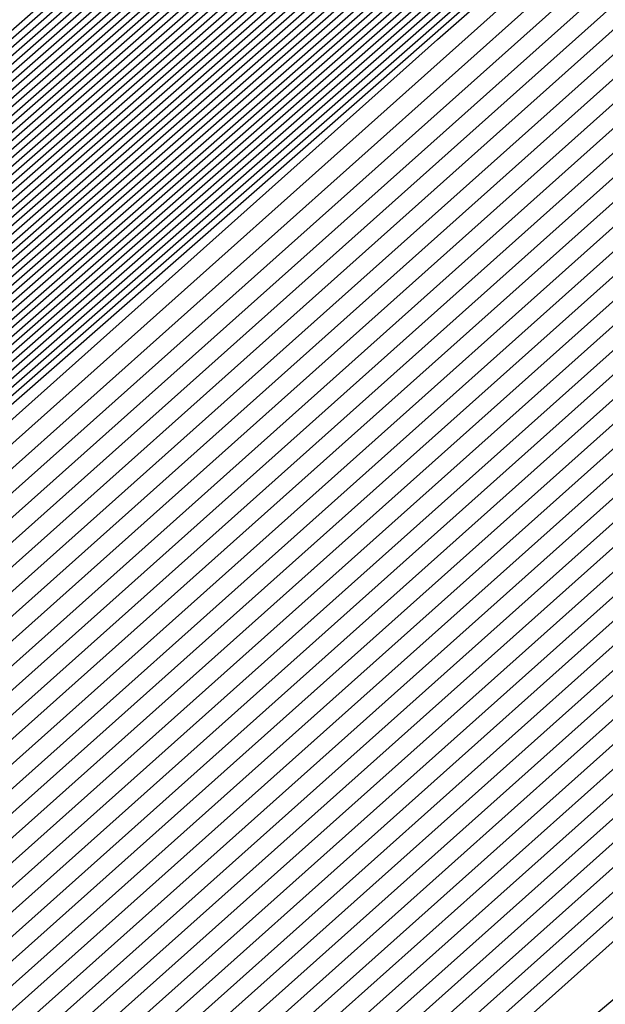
# Model space of a CAD drawing. Extents: x 3249832 to 3255657, y 13789405 to 13793316.
# Tile 852 of 1056: x 3253209.9869 to 3253210.0546, y 13791258.7826 to 13791258.8965. Entities that reach past the tile are written whole.
import ezdxf

# ---------------------------------------------------------------- set-up
doc = ezdxf.new("R2010")
doc.units = 0
doc.header["$LTSCALE"] = 100
doc.header["$MEASUREMENT"] = 0
for name, color, linetype in [('GRATIO_03231_CON', 1, 'CONTINUOUS'), ('GRATIO_0323_ICON', 1, 'CONTINUOUS'), ('TARGETS_EAST', 7, 'CONTINUOUS')]:
    doc.layers.add(name, color=color, linetype=linetype)

# ---------------------------------------------------------------- blocks, each defined once
blk = doc.blocks.new('Gratio_032316_contours')
at = {"layer": 'GRATIO_03231_CON', "color": 5, "linetype": 'Continuous', "flags": 128}
for points in [[(3253198.17916, 13791248.43291), (3253204.85297, 13791254.3939), (3253219.65319, 13791267.37312), (3253234.47453, 13791280.32849), (3253243.01122, 13791287.78471), (3253246.15544, 13791290.53362), (3253246.59887, 13791290.93382), (3253246.90036, 13791291.22806), (3253249.08743, 13791293.19549), (3253255.05473, 13791298.49937), (3253265.7533, 13791307.96577), (3253278.3596, 13791319.07197), (3253289.10643, 13791328.45804), (3253295.27885, 13791333.70905)], [(3253198.44617, 13791248.6657), (3253205.08329, 13791254.59392), (3253219.80214, 13791267.50177), (3253234.542, 13791280.38589), (3253243.0318, 13791287.80106), (3253246.15891, 13791290.53467), (3253246.6003, 13791290.93223), (3253246.88695, 13791291.21186), (3253248.96583, 13791293.08191), (3253254.63787, 13791298.12335), (3253264.80707, 13791307.12135), (3253276.7896, 13791317.678), (3253287.00468, 13791326.59965), (3253292.88927, 13791331.60608), (3253295.95133, 13791334.07094)], [(3253198.57968, 13791248.7821), (3253205.19845, 13791254.69392), (3253219.87661, 13791267.56609), (3253234.57574, 13791280.41459), (3253243.04209, 13791287.80924), (3253246.16064, 13791290.53519), (3253246.60101, 13791290.93144), (3253246.88025, 13791291.20375), (3253248.90503, 13791293.02512), (3253254.42944, 13791297.93534), (3253264.33396, 13791306.69914), (3253276.00461, 13791316.98102), (3253285.9538, 13791325.67045), (3253291.69448, 13791330.55459), (3253294.7416, 13791333.01142)], [(3253198.71319, 13791248.8985), (3253205.31361, 13791254.79393), (3253219.95108, 13791267.63041), (3253234.60947, 13791280.44328), (3253243.05239, 13791287.81741), (3253246.16237, 13791290.53572), (3253246.60172, 13791290.93064), (3253246.87354, 13791291.19565), (3253248.84423, 13791292.96834), (3253254.22101, 13791297.74733), (3253263.86084, 13791306.27693), (3253275.21961, 13791316.28404), (3253284.90293, 13791324.74126), (3253290.49969, 13791329.50311), (3253293.53187, 13791331.9519)], [(3253198.8467, 13791249.0149), (3253205.42877, 13791254.89394), (3253220.02556, 13791267.69473), (3253234.64321, 13791280.47198), (3253243.06268, 13791287.82558), (3253246.16411, 13791290.53624), (3253246.60244, 13791290.92984), (3253246.86684, 13791291.18754), (3253248.78343, 13791292.91155), (3253254.01258, 13791297.55932), (3253263.38773, 13791305.85472), (3253274.43461, 13791315.58706), (3253283.85205, 13791323.81207), (3253289.3049, 13791328.45162), (3253292.32214, 13791330.89237), (3253295.39879, 13791333.38715)], [(3253199.11371, 13791249.24769), (3253205.65909, 13791255.09396), (3253220.17451, 13791267.82338), (3253234.71068, 13791280.52937), (3253243.08326, 13791287.84193), (3253246.16758, 13791290.53729), (3253246.60386, 13791290.92825), (3253246.85342, 13791291.17133), (3253248.66183, 13791292.79797), (3253253.59572, 13791297.1833), (3253262.4415, 13791305.01029), (3253272.86462, 13791314.1931), (3253281.7503, 13791321.95368), (3253286.91532, 13791326.34865), (3253289.90268, 13791328.77333), (3253293.18693, 13791331.45768)], [(3253199.24722, 13791249.36409), (3253205.77425, 13791255.19397), (3253220.24898, 13791267.8877), (3253234.74441, 13791280.55807), (3253243.09355, 13791287.85011), (3253246.16931, 13791290.53782), (3253246.60458, 13791290.92746), (3253246.84672, 13791291.16323), (3253248.60103, 13791292.74118), (3253253.38729, 13791296.99529), (3253261.96839, 13791304.58808), (3253272.07962, 13791313.49612), (3253280.69942, 13791321.02448), (3253285.72053, 13791325.29717), (3253288.69295, 13791327.71381), (3253292.081, 13791330.49295), (3253297.61917, 13791335.1971)], [(3253199.38073, 13791249.48048), (3253205.88941, 13791255.29397), (3253220.32345, 13791267.95202), (3253234.77815, 13791280.58677), (3253243.10385, 13791287.85828), (3253246.17105, 13791290.53834), (3253246.60529, 13791290.92666), (3253246.84001, 13791291.15513), (3253248.54023, 13791292.68439), (3253253.17886, 13791296.80728), (3253261.49527, 13791304.16587), (3253271.29462, 13791312.79914), (3253279.64854, 13791320.09529), (3253284.52574, 13791324.24568), (3253287.48322, 13791326.65429), (3253290.97507, 13791329.52822), (3253296.71525, 13791334.41022)], [(3253199.51424, 13791249.59688), (3253206.00457, 13791255.39398), (3253220.39793, 13791268.01634), (3253234.81188, 13791280.61546), (3253243.11414, 13791287.86646), (3253246.17278, 13791290.53887), (3253246.606, 13791290.92586), (3253246.83331, 13791291.14702), (3253248.47943, 13791292.6276), (3253252.97044, 13791296.61927), (3253261.02215, 13791303.74366), (3253270.50962, 13791312.10216), (3253278.59767, 13791319.16609), (3253283.33095, 13791323.1942), (3253286.27349, 13791325.59476), (3253289.86914, 13791328.56348), (3253295.81132, 13791333.62334)], [(3253199.78125, 13791249.82967), (3253206.23489, 13791255.594), (3253220.54687, 13791268.14499), (3253234.87935, 13791280.67286), (3253243.13472, 13791287.8828), (3253246.17625, 13791290.53992), (3253246.60743, 13791290.92427), (3253246.8199, 13791291.13081), (3253248.35784, 13791292.51402), (3253252.55358, 13791296.24325), (3253260.07593, 13791302.89924), (3253268.93963, 13791310.70819), (3253276.49591, 13791317.3077), (3253280.94137, 13791321.09123), (3253283.85403, 13791323.47572), (3253287.65728, 13791326.63402), (3253294.00347, 13791332.04958)], [(3253199.91476, 13791249.94607), (3253206.35005, 13791255.69401), (3253220.62135, 13791268.20931), (3253234.91309, 13791280.70156), (3253243.14501, 13791287.89098), (3253246.17798, 13791290.54045), (3253246.60814, 13791290.92348), (3253246.81319, 13791291.12271), (3253248.29704, 13791292.45723), (3253252.34515, 13791296.05524), (3253259.60281, 13791302.47703), (3253268.15463, 13791310.01121), (3253275.44504, 13791316.37851), (3253279.74658, 13791320.03974), (3253282.6443, 13791322.4162), (3253286.55135, 13791325.66929), (3253293.09954, 13791331.2627), (3253300.79521, 13791337.86923)], [(3253200.04827, 13791250.06247), (3253206.46521, 13791255.79401), (3253220.69582, 13791268.27363), (3253234.94682, 13791280.73025), (3253243.15531, 13791287.89915), (3253246.17972, 13791290.54097), (3253246.60886, 13791290.92268), (3253246.80649, 13791291.1146), (3253248.23624, 13791292.40044), (3253252.13672, 13791295.86723), (3253259.1297, 13791302.05482), (3253267.36963, 13791309.31423), (3253274.39416, 13791315.44932), (3253278.55179, 13791318.98826), (3253281.43456, 13791321.35667), (3253285.44542, 13791324.70455), (3253292.19561, 13791330.47582), (3253300.12972, 13791337.29016)], [(3253200.18178, 13791250.17887), (3253206.58037, 13791255.89402), (3253220.77029, 13791268.33795), (3253234.98056, 13791280.75895), (3253243.1656, 13791287.90733), (3253246.18145, 13791290.5415), (3253246.60957, 13791290.92188), (3253246.79978, 13791291.1065), (3253248.17544, 13791292.34365), (3253251.92829, 13791295.67922), (3253258.65658, 13791301.63261), (3253266.58464, 13791308.61725), (3253273.34328, 13791314.52012), (3253277.357, 13791317.93677), (3253280.22483, 13791320.29715), (3253284.33949, 13791323.73982), (3253291.29169, 13791329.68894), (3253299.46423, 13791336.71108)], [(3253200.44879, 13791250.41166), (3253206.81069, 13791256.09404), (3253220.91924, 13791268.4666), (3253235.04803, 13791280.81634), (3253243.18618, 13791287.92368), (3253246.18492, 13791290.54255), (3253246.611, 13791290.92029), (3253246.78637, 13791291.09029), (3253248.05384, 13791292.23007), (3253251.51143, 13791295.3032), (3253257.71035, 13791300.78818), (3253265.01464, 13791307.22329), (3253271.24153, 13791312.66173), (3253274.96742, 13791315.8338), (3253277.80537, 13791318.17811), (3253282.12763, 13791321.81036), (3253289.48383, 13791328.11518), (3253298.13324, 13791335.55292)], [(3253200.5823, 13791250.52806), (3253206.92586, 13791256.19405), (3253220.99372, 13791268.53092), (3253235.08176, 13791280.84504), (3253243.19647, 13791287.93185), (3253246.18666, 13791290.54307), (3253246.61171, 13791290.9195), (3253246.77966, 13791291.08219), (3253247.99304, 13791292.17328), (3253251.303, 13791295.11519), (3253257.23724, 13791300.36597), (3253264.22964, 13791306.52631), (3253270.19065, 13791311.73254), (3253273.77263, 13791314.78231), (3253276.59564, 13791317.11859), (3253281.0217, 13791320.84562), (3253288.57991, 13791327.3283), (3253297.46775, 13791334.97385)], [(3253200.71581, 13791250.64445), (3253207.04102, 13791256.29406), (3253221.06819, 13791268.59524), (3253235.1155, 13791280.87374), (3253243.20676, 13791287.94002), (3253246.18839, 13791290.5436), (3253246.61242, 13791290.9187), (3253246.77296, 13791291.07408), (3253247.93224, 13791292.11649), (3253251.09457, 13791294.92718), (3253256.76412, 13791299.94376), (3253263.44465, 13791305.82933), (3253269.13978, 13791310.80334), (3253272.57784, 13791313.73083), (3253275.38591, 13791316.05906), (3253279.91577, 13791319.88089), (3253287.67598, 13791326.54142), (3253296.80226, 13791334.39477)], [(3253200.84932, 13791250.76085), (3253207.15618, 13791256.39406), (3253221.14266, 13791268.65956), (3253235.14923, 13791280.90243), (3253243.21706, 13791287.9482), (3253246.19012, 13791290.54412), (3253246.61314, 13791290.9179), (3253246.76625, 13791291.06598), (3253247.87144, 13791292.0597), (3253250.88614, 13791294.73917), (3253256.29101, 13791299.52155), (3253262.65965, 13791305.13235), (3253268.0889, 13791309.87415), (3253271.38305, 13791312.67934), (3253274.17618, 13791314.99954), (3253278.80984, 13791318.91616), (3253286.77206, 13791325.75454), (3253296.13677, 13791333.81569)], [(3253201.11633, 13791250.99365), (3253207.3865, 13791256.59408), (3253221.29161, 13791268.78821), (3253235.2167, 13791280.95983), (3253243.23764, 13791287.96455), (3253246.19359, 13791290.54517), (3253246.61456, 13791290.91631), (3253246.75284, 13791291.04977), (3253247.74984, 13791291.94612), (3253250.46928, 13791294.36315), (3253255.34478, 13791298.67713), (3253261.08965, 13791303.73839), (3253265.98715, 13791308.01576), (3253268.99347, 13791310.57637), (3253271.75672, 13791312.8805), (3253276.59798, 13791316.9867), (3253284.9642, 13791324.18078), (3253294.80578, 13791332.65754)], [(3253201.24984, 13791251.11004), (3253207.50166, 13791256.69409), (3253221.36608, 13791268.85253), (3253235.25044, 13791280.98852), (3253243.24793, 13791287.97272), (3253246.19533, 13791290.5457), (3253246.61528, 13791290.91552), (3253246.74613, 13791291.04167), (3253247.68904, 13791291.88933), (3253250.26085, 13791294.17514), (3253254.87166, 13791298.25492), (3253260.30466, 13791303.04141), (3253264.93627, 13791307.08657), (3253267.79868, 13791309.52489), (3253270.54699, 13791311.82097), (3253275.49205, 13791316.02196), (3253284.06028, 13791323.3939), (3253294.14029, 13791332.07846)], [(3253201.38335, 13791251.22644), (3253207.61682, 13791256.7941), (3253221.44056, 13791268.91685), (3253235.28417, 13791281.01722), (3253243.25822, 13791287.9809), (3253246.19706, 13791290.54622), (3253246.61599, 13791290.91472), (3253246.73943, 13791291.03356), (3253247.62824, 13791291.83254), (3253250.05242, 13791293.98713), (3253254.39855, 13791297.83271), (3253259.51966, 13791302.34443), (3253263.88539, 13791306.15737), (3253266.60389, 13791308.4734), (3253269.33726, 13791310.76145), (3253274.38613, 13791315.05723), (3253283.15635, 13791322.60702), (3253293.4748, 13791331.49938)], [(3253201.51686, 13791251.34284), (3253207.73198, 13791256.8941), (3253221.51503, 13791268.98117), (3253235.31791, 13791281.04592), (3253243.26852, 13791287.98907), (3253246.1988, 13791290.54675), (3253246.6167, 13791290.91393), (3253246.73272, 13791291.02546), (3253247.56744, 13791291.77576), (3253249.84399, 13791293.79912), (3253253.92543, 13791297.41049), (3253258.73466, 13791301.64744), (3253262.83452, 13791305.22818), (3253265.4091, 13791307.42192), (3253268.12753, 13791309.70193), (3253273.2802, 13791314.0925), (3253282.25242, 13791321.82014), (3253292.80931, 13791330.9203), (3253301.81088, 13791338.63068)], [(3253201.78387, 13791251.57563), (3253207.9623, 13791257.09412), (3253221.66398, 13791269.10982), (3253235.38538, 13791281.10331), (3253243.2891, 13791288.00542), (3253246.20227, 13791290.5478), (3253246.61813, 13791290.91233), (3253246.71931, 13791291.00925), (3253247.44584, 13791291.66218), (3253249.42713, 13791293.4231), (3253252.9792, 13791296.56607), (3253257.16467, 13791300.25348), (3253260.73276, 13791303.36979), (3253263.01952, 13791305.31895), (3253265.70807, 13791307.58288), (3253271.06834, 13791312.16303), (3253280.44457, 13791320.24638), (3253291.47832, 13791329.76215), (3253300.88547, 13791337.82513)], [(3253201.91738, 13791251.69203), (3253208.07746, 13791257.19413), (3253221.73845, 13791269.17414), (3253235.41911, 13791281.13201), (3253243.29939, 13791288.01359), (3253246.204, 13791290.54832), (3253246.61884, 13791290.91154), (3253246.71261, 13791291.00114), (3253247.38504, 13791291.60539), (3253249.2187, 13791293.23509), (3253252.50609, 13791296.14386), (3253256.37967, 13791299.5565), (3253259.68189, 13791302.44059), (3253261.82473, 13791304.26746), (3253264.49834, 13791306.52336), (3253269.96241, 13791311.1983), (3253279.54064, 13791319.4595), (3253290.81283, 13791329.18307), (3253300.42277, 13791337.42236)], [(3253202.05089, 13791251.80842), (3253208.19262, 13791257.29414), (3253221.81293, 13791269.23846), (3253235.45285, 13791281.16071), (3253243.30968, 13791288.02177), (3253246.20573, 13791290.54885), (3253246.61956, 13791290.91074), (3253246.7059, 13791290.99304), (3253247.32424, 13791291.5486), (3253249.01027, 13791293.04708), (3253252.03297, 13791295.72165), (3253255.59467, 13791298.85952), (3253258.63101, 13791301.5114), (3253260.62994, 13791303.21597), (3253263.28861, 13791305.46384), (3253268.85648, 13791310.23357), (3253278.63672, 13791318.67262), (3253290.14734, 13791328.60399), (3253299.96006, 13791337.01958)], [(3253222.18973, 13791268.9562), (3253208.47101, 13791257.20698), (3253202.18439, 13791251.92482), (3253202.18439, 13791251.92482), (3253208.30778, 13791257.39414), (3253221.8874, 13791269.30278)], [(3253222.33685, 13791269.08692), (3253208.70035, 13791257.40813), (3253202.45141, 13791252.15761), (3253202.45141, 13791252.15761), (3253208.5381, 13791257.59416), (3253222.03635, 13791269.43142)], [(3253222.41042, 13791269.15229), (3253208.81502, 13791257.50869), (3253202.58492, 13791252.27401), (3253202.58492, 13791252.27401), (3253208.65326, 13791257.69417), (3253222.11082, 13791269.49575)], [(3253222.48398, 13791269.21765), (3253208.92969, 13791257.60926), (3253202.71843, 13791252.39041), (3253202.71843, 13791252.39041), (3253208.76842, 13791257.79418), (3253222.18529, 13791269.56007)], [(3253222.55754, 13791269.28301), (3253209.04436, 13791257.70983), (3253202.85194, 13791252.50681), (3253202.85193, 13791252.50681), (3253208.88358, 13791257.89419), (3253222.25977, 13791269.62439)], [(3253222.70467, 13791269.41374), (3253209.2737, 13791257.91097), (3253203.11895, 13791252.7396), (3253203.11895, 13791252.7396), (3253209.1139, 13791258.0942), (3253222.40871, 13791269.75304)], [(3253222.77823, 13791269.4791), (3253209.38837, 13791258.01154), (3253203.25246, 13791252.856), (3253203.25246, 13791252.856), (3253209.22906, 13791258.19421), (3253222.48319, 13791269.81736)], [(3253222.8518, 13791269.54447), (3253209.50304, 13791258.11211), (3253203.38597, 13791252.97239), (3253203.38597, 13791252.97239), (3253209.34422, 13791258.29422), (3253222.55766, 13791269.88168)], [(3253222.92536, 13791269.60983), (3253209.61771, 13791258.21268), (3253203.51947, 13791253.08879), (3253203.51947, 13791253.08879), (3253209.45938, 13791258.39423), (3253222.63214, 13791269.946)], [(3253294.55593, 13791331.78482), (3253282.65133, 13791321.30274), (3253268.6032, 13791309.01445), (3253256.6338, 13791298.60027), (3253249.91373, 13791292.81609), (3253247.40711, 13791290.71997), (3253247.02638, 13791290.44557), (3253246.62867, 13791290.09727), (3253243.8498, 13791287.66252), (3253236.27025, 13791281.09954), (3253223.07249, 13791269.74056), (3253209.84706, 13791258.41382), (3253203.78649, 13791253.32159), (3253203.78649, 13791253.32159), (3253209.68971, 13791258.59423), (3253222.78114, 13791270.07458), (3253235.89161, 13791281.53353), (3253243.79641, 13791288.43297), (3253249.04881, 13791292.99861), (3253256.14655, 13791299.14707), (3253268.13516, 13791309.52901), (3253282.25127, 13791321.73092), (3253294.2793, 13791332.07331)], [(3253294.30341, 13791331.56698), (3253282.46184, 13791321.1404), (3253268.48808, 13791308.91717), (3253256.58203, 13791298.55815), (3253249.89752, 13791292.80461), (3253247.40414, 13791290.71961), (3253247.02543, 13791290.44664), (3253246.629, 13791290.09938), (3253243.85878, 13791287.67218), (3253236.30279, 13791281.1296), (3253223.14605, 13791269.80592), (3253209.96173, 13791258.51439), (3253203.92, 13791253.43798), (3253203.92, 13791253.43798), (3253209.80487, 13791258.69424), (3253222.85565, 13791270.13885), (3253235.92547, 13791281.56208), (3253243.80512, 13791288.43921), (3253249.03601, 13791292.98573), (3253256.09723, 13791299.1022), (3253268.02248, 13791309.42905), (3253282.06389, 13791321.56632), (3253294.02824, 13791331.85395)], [(3253294.05089, 13791331.34915), (3253282.27235, 13791320.97806), (3253268.37296, 13791308.8199), (3253256.53026, 13791298.51602), (3253249.8813, 13791292.79314), (3253247.40117, 13791290.71925), (3253247.02448, 13791290.44772), (3253246.62933, 13791290.10149), (3253243.86776, 13791287.68184), (3253236.33533, 13791281.15966), (3253223.21961, 13791269.87129), (3253210.0764, 13791258.61496), (3253204.05351, 13791253.55438), (3253204.05351, 13791253.55438), (3253209.92004, 13791258.79424), (3253222.93017, 13791270.20313), (3253235.95934, 13791281.59062), (3253243.81382, 13791288.44544), (3253249.02321, 13791292.97286), (3253256.04791, 13791299.05733), (3253267.90979, 13791309.32909), (3253281.87651, 13791321.40172), (3253293.77719, 13791331.63458)], [(3253293.79837, 13791331.13131), (3253282.08285, 13791320.81572), (3253268.25784, 13791308.72262), (3253256.47849, 13791298.4739), (3253249.86508, 13791292.78166), (3253247.39821, 13791290.71889), (3253247.02354, 13791290.4488), (3253246.62966, 13791290.1036), (3253243.87675, 13791287.6915), (3253236.36787, 13791281.18972), (3253223.29318, 13791269.93665), (3253210.19107, 13791258.71553), (3253204.18702, 13791253.67078), (3253204.18701, 13791253.67078), (3253210.0352, 13791258.89424), (3253223.00468, 13791270.26741), (3253235.9932, 13791281.61917), (3253243.82253, 13791288.45167), (3253249.01041, 13791292.95999), (3253255.9986, 13791299.01245), (3253267.79711, 13791309.22914), (3253281.68913, 13791321.23712), (3253293.52613, 13791331.41522)], [(3253281.70387, 13791320.49104), (3253268.02759, 13791308.52807), (3253256.37495, 13791298.38965), (3253249.83265, 13791292.75871), (3253247.39227, 13791290.71816), (3253247.02165, 13791290.45095), (3253246.63032, 13791290.10782), (3253243.89471, 13791287.71083), (3253236.43295, 13791281.24983), (3253223.4403, 13791270.06738), (3253210.42041, 13791258.91666), (3253204.45403, 13791253.90357), (3253204.45403, 13791253.90357), (3253210.2655, 13791259.09429), (3253223.15342, 13791270.39627), (3253236.05998, 13791281.67732), (3253243.49467, 13791288.16911), (3253246.23629, 13791290.55891), (3253246.63094, 13791290.89792), (3253246.97688, 13791291.19282), (3253249.38096, 13791293.27243), (3253255.90221, 13791298.92109), (3253267.57241, 13791309.02875), (3253281.31446, 13791320.90786)], [(3253281.51437, 13791320.3287), (3253267.91246, 13791308.4308), (3253256.32319, 13791298.34753), (3253249.81643, 13791292.74723), (3253247.38931, 13791290.7178), (3253247.0207, 13791290.45203), (3253246.63065, 13791290.10993), (3253243.90369, 13791287.72049), (3253236.4655, 13791281.27989), (3253223.51387, 13791270.13274), (3253210.53508, 13791259.01723), (3253204.58754, 13791254.01997), (3253204.58754, 13791254.01997), (3253210.38066, 13791259.1943), (3253223.22789, 13791270.4606), (3253236.0937, 13791281.70603), (3253243.50493, 13791288.17732), (3253246.23793, 13791290.55953), (3253246.63143, 13791290.89735), (3253246.97568, 13791291.19044), (3253249.36691, 13791293.25849), (3253255.85289, 13791298.87622), (3253267.45972, 13791308.92879), (3253281.12708, 13791320.74326)], [(3253281.32488, 13791320.16636), (3253267.79734, 13791308.33352), (3253256.27142, 13791298.30541), (3253249.80022, 13791292.73576), (3253247.38634, 13791290.71744), (3253247.01976, 13791290.4531), (3253246.63098, 13791290.11204), (3253243.91267, 13791287.73015), (3253236.49804, 13791281.30995), (3253223.58743, 13791270.1981), (3253210.64975, 13791259.1178), (3253204.72105, 13791254.13636), (3253204.72105, 13791254.13637), (3253210.49582, 13791259.2943), (3253223.30236, 13791270.52492), (3253236.12742, 13791281.73474), (3253243.51518, 13791288.18552), (3253246.23956, 13791290.56015), (3253246.63193, 13791290.89678), (3253246.97448, 13791291.18805), (3253249.35287, 13791293.24455), (3253255.80356, 13791298.83135), (3253267.34704, 13791308.82884), (3253280.9397, 13791320.57865)], [(3253281.13539, 13791320.00402), (3253267.68222, 13791308.23625), (3253256.21965, 13791298.26328), (3253249.784, 13791292.72428), (3253247.38337, 13791290.71708), (3253247.01881, 13791290.45418), (3253246.63131, 13791290.11416), (3253243.92165, 13791287.73981), (3253236.53058, 13791281.34001), (3253223.66099, 13791270.26347), (3253210.76442, 13791259.21837), (3253204.85455, 13791254.25276), (3253204.85455, 13791254.25276), (3253210.61098, 13791259.39431), (3253223.37683, 13791270.58925), (3253236.16114, 13791281.76345), (3253243.52543, 13791288.19373), (3253246.2412, 13791290.56077), (3253246.63242, 13791290.89621), (3253246.97329, 13791291.18567), (3253249.33882, 13791293.23061), (3253255.75424, 13791298.78648), (3253267.23435, 13791308.72888), (3253280.75231, 13791320.41405)], [(3253267.45197, 13791308.0417), (3253256.11611, 13791298.17904), (3253249.75157, 13791292.70133), (3253247.37744, 13791290.71635), (3253247.01692, 13791290.45633), (3253246.63197, 13791290.11838), (3253243.93961, 13791287.75913), (3253236.59567, 13791281.40012), (3253223.80812, 13791270.3942), (3253210.99376, 13791259.41951), (3253205.12157, 13791254.48556), (3253205.12157, 13791254.48556), (3253210.84129, 13791259.59433), (3253223.52577, 13791270.7179), (3253236.22858, 13791281.82086), (3253243.54593, 13791288.21014), (3253246.24446, 13791290.562), (3253246.6334, 13791290.89508), (3253246.97089, 13791291.1809), (3253249.31072, 13791293.20273), (3253255.65559, 13791298.69674), (3253267.00898, 13791308.52897)], [(3253267.33685, 13791307.94442), (3253256.06434, 13791298.13691), (3253249.73535, 13791292.68985), (3253247.37447, 13791290.71599), (3253247.01598, 13791290.45741), (3253246.6323, 13791290.12049), (3253243.9486, 13791287.76879), (3253236.62821, 13791281.43018), (3253223.88168, 13791270.45956), (3253211.10843, 13791259.52008), (3253205.25508, 13791254.60195), (3253205.25508, 13791254.60195), (3253210.95645, 13791259.69434), (3253223.60023, 13791270.78223), (3253236.2623, 13791281.84957), (3253243.55619, 13791288.21834), (3253246.2461, 13791290.56262), (3253246.63389, 13791290.89451), (3253246.96969, 13791291.17852), (3253249.29667, 13791293.18879), (3253255.60626, 13791298.65187), (3253266.8963, 13791308.42902)], [(3253267.22172, 13791307.84715), (3253256.01257, 13791298.09479), (3253249.71913, 13791292.67838), (3253247.37151, 13791290.71563), (3253247.01503, 13791290.45848), (3253246.63263, 13791290.1226), (3253243.95758, 13791287.77846), (3253236.66075, 13791281.46024), (3253223.95525, 13791270.52492), (3253211.2231, 13791259.62065), (3253205.38858, 13791254.71835), (3253205.38859, 13791254.71835), (3253211.07161, 13791259.79435), (3253223.6747, 13791270.84655), (3253236.29602, 13791281.87828), (3253243.56644, 13791288.22655), (3253246.24773, 13791290.56324), (3253246.63439, 13791290.89394), (3253246.9685, 13791291.17613), (3253249.28262, 13791293.17485), (3253255.55694, 13791298.607), (3253266.78361, 13791308.32906)], [(3253267.1066, 13791307.74987), (3253255.96081, 13791298.05266), (3253249.70292, 13791292.6669), (3253247.36854, 13791290.71526), (3253247.01409, 13791290.45956), (3253246.63296, 13791290.12471), (3253243.96656, 13791287.78812), (3253236.69329, 13791281.49029), (3253224.02881, 13791270.59029), (3253211.33777, 13791259.72122), (3253205.52209, 13791254.83475), (3253205.52209, 13791254.83475), (3253211.18677, 13791259.89435), (3253223.74917, 13791270.91088), (3253236.32974, 13791281.90699), (3253243.57669, 13791288.23475), (3253246.24937, 13791290.56386), (3253246.63488, 13791290.89337), (3253246.9673, 13791291.17375), (3253249.26858, 13791293.16091), (3253255.50762, 13791298.56213), (3253266.67093, 13791308.22911)], [(3253266.87636, 13791307.55532), (3253255.85727, 13791297.96842), (3253249.67048, 13791292.64395), (3253247.36261, 13791290.71454), (3253247.01219, 13791290.46171), (3253246.63362, 13791290.12893), (3253243.98452, 13791287.80744), (3253236.75838, 13791281.55041), (3253224.17594, 13791270.72101), (3253211.56711, 13791259.92236), (3253205.78911, 13791255.06754), (3253205.78911, 13791255.06754), (3253211.41709, 13791260.09437), (3253223.89811, 13791271.03953), (3253236.39717, 13791281.9644), (3253243.59719, 13791288.25117), (3253246.25263, 13791290.56509), (3253246.63586, 13791290.89224), (3253246.96491, 13791291.16898), (3253249.24048, 13791293.13303), (3253255.40897, 13791298.4724), (3253266.44556, 13791308.0292)], [(3253266.76123, 13791307.45805), (3253255.8055, 13791297.92629), (3253249.65427, 13791292.63247), (3253247.35964, 13791290.71418), (3253247.01125, 13791290.46279), (3253246.63395, 13791290.13104), (3253243.9935, 13791287.8171), (3253236.79092, 13791281.58047), (3253224.2495, 13791270.78638), (3253211.68179, 13791260.02293), (3253205.92262, 13791255.18394), (3253205.92262, 13791255.18394), (3253211.53225, 13791260.19438), (3253223.97258, 13791271.10386), (3253236.43089, 13791281.99311), (3253243.60744, 13791288.25937), (3253246.25427, 13791290.56571), (3253246.63635, 13791290.89167), (3253246.96371, 13791291.1666), (3253249.22643, 13791293.11909), (3253255.35964, 13791298.42753), (3253266.33287, 13791307.92924)], [(3253266.64611, 13791307.36077), (3253255.75373, 13791297.88417), (3253249.63805, 13791292.621), (3253247.35667, 13791290.71382), (3253247.0103, 13791290.46387), (3253246.63428, 13791290.13316), (3253244.00248, 13791287.82676), (3253236.82346, 13791281.61053), (3253224.32306, 13791270.85174), (3253211.79646, 13791260.1235), (3253206.05613, 13791255.30034), (3253206.05613, 13791255.30033), (3253211.64741, 13791260.29439), (3253224.04705, 13791271.16818), (3253236.46461, 13791282.02182), (3253243.6177, 13791288.26758), (3253246.2559, 13791290.56633), (3253246.63684, 13791290.8911), (3253246.96251, 13791291.16422), (3253249.21238, 13791293.10515), (3253255.31032, 13791298.38266), (3253266.22019, 13791307.82929)], [(3253266.53099, 13791307.2635), (3253255.70196, 13791297.84205), (3253249.62183, 13791292.60952), (3253247.35371, 13791290.71345), (3253247.00936, 13791290.46494), (3253246.63461, 13791290.13527), (3253244.01147, 13791287.83642), (3253236.856, 13791281.64058), (3253224.39663, 13791270.9171), (3253211.91113, 13791260.22407), (3253206.18963, 13791255.41673), (3253206.18963, 13791255.41673), (3253211.76257, 13791260.3944), (3253224.12152, 13791271.23251), (3253236.49833, 13791282.05053), (3253243.62795, 13791288.27578), (3253246.25754, 13791290.56695), (3253246.63734, 13791290.89054), (3253246.96131, 13791291.16183), (3253249.19833, 13791293.09121), (3253255.26099, 13791298.33779), (3253266.1075, 13791307.72933)], [(3253266.30074, 13791307.06895), (3253255.59843, 13791297.7578), (3253249.5894, 13791292.58657), (3253247.34778, 13791290.71273), (3253247.00747, 13791290.4671), (3253246.63526, 13791290.13949), (3253244.02943, 13791287.85574), (3253236.92109, 13791281.7007), (3253224.54375, 13791271.04783), (3253212.14047, 13791260.42521), (3253206.45665, 13791255.64953), (3253206.45665, 13791255.64953), (3253211.99289, 13791260.59441), (3253224.27046, 13791271.36115), (3253236.56577, 13791282.10794), (3253243.64845, 13791288.29219), (3253246.2608, 13791290.56818), (3253246.63832, 13791290.8894), (3253246.95892, 13791291.15707), (3253249.17024, 13791293.06333), (3253255.16235, 13791298.24805), (3253265.88213, 13791307.52942)], [(3253266.18562, 13791306.97167), (3253255.54666, 13791297.71567), (3253249.57318, 13791292.57509), (3253247.34481, 13791290.71237), (3253247.00652, 13791290.46817), (3253246.63559, 13791290.1416), (3253244.03841, 13791287.86541), (3253236.95363, 13791281.73076), (3253224.61732, 13791271.1132), (3253212.25514, 13791260.52577), (3253206.59016, 13791255.76592), (3253206.59016, 13791255.76592), (3253212.10805, 13791260.69442), (3253224.34492, 13791271.42548), (3253236.59949, 13791282.13665), (3253243.6587, 13791288.3004), (3253246.26244, 13791290.5688), (3253246.63881, 13791290.88883), (3253246.95772, 13791291.15468), (3253249.15619, 13791293.04939), (3253255.11302, 13791298.20318), (3253265.76944, 13791307.42947)], [(3253266.07049, 13791306.8744), (3253255.49489, 13791297.67355), (3253249.55697, 13791292.56362), (3253247.34184, 13791290.712), (3253247.00558, 13791290.46925), (3253246.63592, 13791290.14371), (3253244.04739, 13791287.87507), (3253236.98617, 13791281.76081), (3253224.69088, 13791271.17856), (3253212.36981, 13791260.62634), (3253206.72366, 13791255.88232), (3253206.72367, 13791255.88232), (3253212.22321, 13791260.79443), (3253224.41939, 13791271.4898), (3253236.63321, 13791282.16536), (3253243.66895, 13791288.30861), (3253246.26407, 13791290.56942), (3253246.6393, 13791290.88827), (3253246.95652, 13791291.1523), (3253249.14214, 13791293.03545), (3253255.0637, 13791298.15831), (3253265.65676, 13791307.32951)], [(3253265.95537, 13791306.77712), (3253255.44312, 13791297.63143), (3253249.54075, 13791292.55214), (3253247.33888, 13791290.71164), (3253247.00463, 13791290.47032), (3253246.63625, 13791290.14582), (3253244.05637, 13791287.88473), (3253237.01871, 13791281.79087), (3253224.76444, 13791271.24392), (3253212.48448, 13791260.72691), (3253206.85717, 13791255.99872), (3253206.85717, 13791255.99872), (3253212.33837, 13791260.89444), (3253224.49386, 13791271.55413), (3253236.66693, 13791282.19407), (3253243.67921, 13791288.31681), (3253246.26571, 13791290.57004), (3253246.6398, 13791290.8877), (3253246.95533, 13791291.14992), (3253249.12809, 13791293.02151), (3253255.01437, 13791298.11344), (3253265.54407, 13791307.22956)], [(3253265.72512, 13791306.58257), (3253255.33958, 13791297.54718), (3253249.50832, 13791292.52919), (3253247.33294, 13791290.71092), (3253247.00274, 13791290.47248), (3253246.63691, 13791290.15005), (3253244.07433, 13791287.90405), (3253237.0838, 13791281.85099), (3253224.91157, 13791271.37465), (3253212.71382, 13791260.92805), (3253207.12419, 13791256.23151), (3253207.12419, 13791256.23151), (3253212.56869, 13791261.09446), (3253224.6428, 13791271.68278), (3253236.73437, 13791282.25148), (3253243.69971, 13791288.33322), (3253246.26897, 13791290.57127), (3253246.64078, 13791290.88656), (3253246.95293, 13791291.14515), (3253249.1, 13791292.99362), (3253254.91572, 13791298.02371), (3253265.3187, 13791307.02965)], [(3253265.61, 13791306.4853), (3253255.28781, 13791297.50506), (3253249.4921, 13791292.51771), (3253247.32998, 13791290.71056), (3253247.0018, 13791290.47355), (3253246.63724, 13791290.15216), (3253244.08331, 13791287.91371), (3253237.11634, 13791281.88104), (3253224.98513, 13791271.44001), (3253212.82849, 13791261.02862), (3253207.2577, 13791256.34791), (3253207.2577, 13791256.34791), (3253212.68385, 13791261.19447), (3253224.71727, 13791271.7471), (3253236.76809, 13791282.28019), (3253243.70996, 13791288.34143), (3253246.27061, 13791290.57189), (3253246.64127, 13791290.88599), (3253246.95174, 13791291.14277), (3253249.08595, 13791292.97968), (3253254.8664, 13791297.97884), (3253265.20602, 13791306.92969)], [(3253265.49488, 13791306.38803), (3253255.23605, 13791297.46293), (3253249.47588, 13791292.50624), (3253247.32701, 13791290.71019), (3253247.00085, 13791290.47463), (3253246.63757, 13791290.15427), (3253244.0923, 13791287.92337), (3253237.14888, 13791281.9111), (3253225.0587, 13791271.50538), (3253212.94316, 13791261.12919), (3253207.39121, 13791256.46431), (3253207.39121, 13791256.46431), (3253212.79901, 13791261.29448), (3253224.79174, 13791271.81143), (3253236.80181, 13791282.3089), (3253243.72021, 13791288.34963), (3253246.27224, 13791290.57251), (3253246.64176, 13791290.88543), (3253246.95054, 13791291.14038), (3253249.0719, 13791292.96574), (3253254.81708, 13791297.93397), (3253265.09333, 13791306.82974)], [(3253265.37976, 13791306.29075), (3253255.18428, 13791297.42081), (3253249.45967, 13791292.49476), (3253247.32404, 13791290.70983), (3253246.9999, 13791290.47571), (3253246.6379, 13791290.15638), (3253244.10128, 13791287.93303), (3253237.18142, 13791281.94116), (3253225.13226, 13791271.57074), (3253213.05783, 13791261.22976), (3253207.52471, 13791256.5807), (3253207.52471, 13791256.5807), (3253212.91417, 13791261.39448), (3253224.86621, 13791271.87575), (3253236.83553, 13791282.33761), (3253243.73047, 13791288.35784), (3253246.27388, 13791290.57313), (3253246.64226, 13791290.88486), (3253246.94934, 13791291.138), (3253249.05785, 13791292.9518), (3253254.76775, 13791297.8891), (3253264.98065, 13791306.72978)], [(3253265.14951, 13791306.0962), (3253255.08074, 13791297.33656), (3253249.42723, 13791292.47181), (3253247.31811, 13791290.70911), (3253246.99801, 13791290.47786), (3253246.63856, 13791290.1606), (3253244.11924, 13791287.95236), (3253237.24651, 13791282.00127), (3253225.27938, 13791271.70147), (3253213.28717, 13791261.4309), (3253207.79173, 13791256.8135), (3253207.79173, 13791256.8135), (3253213.14449, 13791261.5945), (3253225.01515, 13791272.0044), (3253236.90297, 13791282.39502), (3253243.75097, 13791288.37425), (3253246.27714, 13791290.57436), (3253246.64324, 13791290.88372), (3253246.94695, 13791291.13323), (3253249.02975, 13791292.92392), (3253254.6691, 13791297.79936), (3253264.75528, 13791306.52987)], [(3253265.03439, 13791305.99892), (3253255.02897, 13791297.29444), (3253249.41102, 13791292.46033), (3253247.31514, 13791290.70874), (3253246.99707, 13791290.47894), (3253246.63889, 13791290.16271), (3253244.12822, 13791287.96202), (3253237.27905, 13791282.03133), (3253225.35295, 13791271.76683), (3253213.40184, 13791261.53147), (3253207.92524, 13791256.92989), (3253207.92524, 13791256.92989), (3253213.25965, 13791261.69451), (3253225.08961, 13791272.06873), (3253236.93669, 13791282.42373), (3253243.76122, 13791288.38246), (3253246.27878, 13791290.57498), (3253246.64373, 13791290.88316), (3253246.94575, 13791291.13085), (3253249.01571, 13791292.90998), (3253254.61978, 13791297.75449), (3253264.64259, 13791306.42992)], [(3253264.91926, 13791305.90165), (3253254.9772, 13791297.25231), (3253249.3948, 13791292.44886), (3253247.31218, 13791290.70838), (3253246.99612, 13791290.48001), (3253246.63922, 13791290.16482), (3253244.1372, 13791287.97168), (3253237.31159, 13791282.06139), (3253225.42651, 13791271.83219), (3253213.51651, 13791261.63204), (3253208.05874, 13791257.04629), (3253208.05875, 13791257.04629), (3253213.37481, 13791261.79452), (3253225.16408, 13791272.13306), (3253236.97041, 13791282.45244), (3253243.77147, 13791288.39066), (3253246.28041, 13791290.5756), (3253246.64422, 13791290.88259), (3253246.94455, 13791291.12847), (3253249.00166, 13791292.89604), (3253254.57046, 13791297.70962), (3253264.52991, 13791306.32996)], [(3253264.80414, 13791305.80438), (3253254.92543, 13791297.21019), (3253249.37858, 13791292.43738), (3253247.30921, 13791290.70802), (3253246.99518, 13791290.48109), (3253246.63955, 13791290.16693), (3253244.14618, 13791287.98134), (3253237.34413, 13791282.09145), (3253225.50007, 13791271.89756), (3253213.63118, 13791261.73261), (3253208.19225, 13791257.16269), (3253208.19225, 13791257.16269), (3253213.48997, 13791261.89453), (3253225.23855, 13791272.19738), (3253237.00413, 13791282.48115), (3253243.78172, 13791288.39887), (3253246.28205, 13791290.57622), (3253246.64472, 13791290.88202), (3253246.94335, 13791291.12608), (3253248.98761, 13791292.8821), (3253254.52113, 13791297.66475), (3253264.41722, 13791306.23001)], [(3253264.57389, 13791305.60983), (3253254.8219, 13791297.12594), (3253249.34615, 13791292.41443), (3253247.30328, 13791290.7073), (3253246.99329, 13791290.48324), (3253246.64021, 13791290.17116), (3253244.16415, 13791288.00066), (3253237.40922, 13791282.15156), (3253225.6472, 13791272.02829), (3253213.86052, 13791261.93375), (3253208.45927, 13791257.39548), (3253208.45927, 13791257.39548), (3253213.72028, 13791262.09454), (3253225.38749, 13791272.32603), (3253237.07157, 13791282.53856), (3253243.80223, 13791288.41528), (3253246.28532, 13791290.57745), (3253246.6457, 13791290.88089), (3253246.94096, 13791291.12132), (3253248.95951, 13791292.85422), (3253254.42248, 13791297.57502), (3253264.19185, 13791306.0301)], [(3253264.45877, 13791305.51255), (3253254.77013, 13791297.08382), (3253249.32993, 13791292.40295), (3253247.30031, 13791290.70693), (3253246.99234, 13791290.48432), (3253246.64054, 13791290.17327), (3253244.17313, 13791288.01032), (3253237.44176, 13791282.18162), (3253225.72077, 13791272.09365), (3253213.97519, 13791262.03431), (3253208.59278, 13791257.51188), (3253208.59278, 13791257.51188), (3253213.83545, 13791262.19455), (3253225.46196, 13791272.39036), (3253237.10529, 13791282.56727), (3253243.81248, 13791288.42348), (3253246.28695, 13791290.57807), (3253246.64619, 13791290.88032), (3253246.93976, 13791291.11893), (3253248.94547, 13791292.84028), (3253254.37316, 13791297.53015), (3253264.07917, 13791305.93015)], [(3253264.34365, 13791305.41528), (3253254.71836, 13791297.0417), (3253249.31372, 13791292.39148), (3253247.29734, 13791290.70657), (3253246.9914, 13791290.48539), (3253246.64087, 13791290.17538), (3253244.18211, 13791288.01998), (3253237.4743, 13791282.21168), (3253225.79433, 13791272.15901), (3253214.08986, 13791262.13489), (3253208.72629, 13791257.62828), (3253208.72628, 13791257.62828), (3253213.9506, 13791262.29456), (3253225.53643, 13791272.45468), (3253237.13901, 13791282.59598), (3253243.82273, 13791288.43169), (3253246.28858, 13791290.57869), (3253246.64668, 13791290.87975), (3253246.93857, 13791291.11655), (3253248.93142, 13791292.82634), (3253254.32383, 13791297.48528), (3253263.96648, 13791305.83019)], [(3253264.22852, 13791305.318), (3253254.66659, 13791296.99957), (3253249.2975, 13791292.38), (3253247.29438, 13791290.70621), (3253246.99045, 13791290.48647), (3253246.6412, 13791290.17749), (3253244.19109, 13791288.02965), (3253237.50684, 13791282.24174), (3253225.86789, 13791272.22438), (3253214.20454, 13791262.23545), (3253208.85979, 13791257.74467), (3253208.85979, 13791257.74467), (3253214.06576, 13791262.39457), (3253225.6109, 13791272.51901), (3253237.17273, 13791282.62469), (3253243.83298, 13791288.4399), (3253246.29022, 13791290.57931), (3253246.64717, 13791290.87918), (3253246.93737, 13791291.11417), (3253248.91737, 13791292.8124), (3253254.27451, 13791297.44041), (3253263.8538, 13791305.73024)], [(3253263.99828, 13791305.12345), (3253254.56305, 13791296.91532), (3253249.26507, 13791292.35705), (3253247.28844, 13791290.70548), (3253246.98856, 13791290.48862), (3253246.64186, 13791290.18171), (3253244.20905, 13791288.04897), (3253237.57193, 13791282.30185), (3253226.01502, 13791272.3551), (3253214.43388, 13791262.43659), (3253209.12681, 13791257.97747), (3253209.12681, 13791257.97747), (3253214.29608, 13791262.59459), (3253225.75984, 13791272.64766), (3253237.24016, 13791282.6821), (3253243.85349, 13791288.45631), (3253246.29349, 13791290.58054), (3253246.64816, 13791290.87805), (3253246.93497, 13791291.1094), (3253248.88927, 13791292.78452), (3253254.17586, 13791297.35067), (3253263.62842, 13791305.53033)], [(3253263.88315, 13791305.02618), (3253254.51129, 13791296.8732), (3253249.24885, 13791292.34558), (3253247.28548, 13791290.70512), (3253246.98761, 13791290.4897), (3253246.64219, 13791290.18382), (3253244.21803, 13791288.05863), (3253237.60447, 13791282.33191), (3253226.08858, 13791272.42047), (3253214.54855, 13791262.53716), (3253209.26032, 13791258.09386), (3253209.26032, 13791258.09386), (3253214.41124, 13791262.69459), (3253225.8343, 13791272.71198), (3253237.27388, 13791282.71081), (3253243.86374, 13791288.46451), (3253246.29512, 13791290.58116), (3253246.64865, 13791290.87748), (3253246.93378, 13791291.10702), (3253248.87522, 13791292.77058), (3253254.12654, 13791297.3058), (3253263.51574, 13791305.43037)], [(3253263.76803, 13791304.9289), (3253254.45952, 13791296.83108), (3253249.23263, 13791292.3341), (3253247.28251, 13791290.70476), (3253246.98667, 13791290.49078), (3253246.64252, 13791290.18593), (3253244.22702, 13791288.06829), (3253237.63701, 13791282.36197), (3253226.16214, 13791272.48583), (3253214.66322, 13791262.63773), (3253209.39382, 13791258.21026), (3253209.39382, 13791258.21026), (3253214.5264, 13791262.7946), (3253225.90877, 13791272.77631), (3253237.3076, 13791282.73952), (3253243.87399, 13791288.47272), (3253246.29675, 13791290.58178), (3253246.64914, 13791290.87691), (3253246.93258, 13791291.10463), (3253248.86118, 13791292.75664), (3253254.07721, 13791297.26093), (3253263.40305, 13791305.33042)], [(3253263.65291, 13791304.83163), (3253254.40775, 13791296.78895), (3253249.21642, 13791292.32262), (3253247.27954, 13791290.7044), (3253246.98572, 13791290.49185), (3253246.64285, 13791290.18805), (3253244.236, 13791288.07795), (3253237.66955, 13791282.39203), (3253226.23571, 13791272.55119), (3253214.77789, 13791262.7383), (3253209.52733, 13791258.32666), (3253209.52733, 13791258.32666), (3253214.64156, 13791262.89461), (3253225.98324, 13791272.84063), (3253237.34132, 13791282.76823), (3253243.88424, 13791288.48092), (3253246.29839, 13791290.5824), (3253246.64963, 13791290.87634), (3253246.93138, 13791291.10225), (3253248.84713, 13791292.7427), (3253254.02789, 13791297.21606), (3253263.29037, 13791305.23046)], [(3253226.38283, 13791272.68192), (3253215.00723, 13791262.93944), (3253209.79435, 13791258.55945), (3253209.79435, 13791258.55945), (3253214.87188, 13791263.09463), (3253226.13218, 13791272.96928)], [(3253226.4564, 13791272.74729), (3253215.1219, 13791263.04001), (3253209.92785, 13791258.67585), (3253209.92786, 13791258.67585), (3253214.98704, 13791263.19464), (3253226.20665, 13791273.03361)]]:
    blk.add_lwpolyline(points, dxfattribs=at)
at = {"layer": 'GRATIO_0323_ICON', "color": 7, "linetype": 'Continuous', "flags": 128}
for points in [[(3253198.31266, 13791248.54931), (3253204.96813, 13791254.49391), (3253219.72766, 13791267.43745), (3253234.50827, 13791280.35719), (3253243.02151, 13791287.79289), (3253246.15717, 13791290.53414), (3253246.59958, 13791290.93303), (3253246.89366, 13791291.21996), (3253249.02663, 13791293.1387), (3253254.8463, 13791298.31136), (3253265.28019, 13791307.54356), (3253277.5746, 13791318.37498), (3253288.05556, 13791327.52884), (3253294.08406, 13791332.65756)], [(3253198.9802, 13791249.13129), (3253205.54393, 13791254.99395), (3253220.10003, 13791267.75905), (3253234.67694, 13791280.50068), (3253243.07297, 13791287.83376), (3253246.16584, 13791290.53677), (3253246.60315, 13791290.92905), (3253246.86013, 13791291.17944), (3253248.72263, 13791292.85476), (3253253.80415, 13791297.37131), (3253262.91461, 13791305.43251), (3253273.64961, 13791314.89008), (3253282.80117, 13791322.88287), (3253288.11011, 13791327.40014), (3253291.11241, 13791329.83285), (3253294.29286, 13791332.42241)], [(3253199.64774, 13791249.71328), (3253206.11974, 13791255.49399), (3253220.4724, 13791268.08067), (3253234.84562, 13791280.64416), (3253243.12443, 13791287.87463), (3253246.17452, 13791290.53939), (3253246.60672, 13791290.92507), (3253246.8266, 13791291.13892), (3253248.41864, 13791292.57081), (3253252.76201, 13791296.43126), (3253260.54904, 13791303.32145), (3253269.72463, 13791311.40518), (3253277.54679, 13791318.2369), (3253282.13616, 13791322.14271), (3253285.06376, 13791324.53524), (3253288.76321, 13791327.59875), (3253294.90739, 13791332.83646)], [(3253200.31528, 13791250.29526), (3253206.69554, 13791255.99403), (3253220.84477, 13791268.40227), (3253235.01429, 13791280.78765), (3253243.17589, 13791287.9155), (3253246.18319, 13791290.54202), (3253246.61028, 13791290.92109), (3253246.79307, 13791291.0984), (3253248.11464, 13791292.28686), (3253251.71986, 13791295.49121), (3253258.18347, 13791301.21039), (3253265.79964, 13791307.92027), (3253272.29241, 13791313.59093), (3253276.16221, 13791316.88528), (3253279.0151, 13791319.23763), (3253283.23356, 13791322.77509), (3253290.38776, 13791328.90206), (3253298.79874, 13791336.132)], [(3253200.98282, 13791250.87725), (3253207.27134, 13791256.49407), (3253221.21714, 13791268.72389), (3253235.18297, 13791280.93113), (3253243.22735, 13791287.95637), (3253246.19186, 13791290.54465), (3253246.61385, 13791290.91711), (3253246.75955, 13791291.05787), (3253247.81064, 13791292.00291), (3253250.67771, 13791294.55116), (3253255.81789, 13791299.09934), (3253261.87465, 13791304.43537), (3253267.03802, 13791308.94496), (3253270.18826, 13791311.62786), (3253272.96645, 13791313.94002), (3253277.70391, 13791317.95143), (3253285.86813, 13791324.96766), (3253295.47128, 13791333.23661)], [(3253201.65036, 13791251.45923), (3253207.84714, 13791256.99411), (3253221.5895, 13791269.04549), (3253235.35164, 13791281.07462), (3253243.27881, 13791287.99724), (3253246.20053, 13791290.54727), (3253246.61742, 13791290.91313), (3253246.72602, 13791291.01735), (3253247.50664, 13791291.71897), (3253249.63556, 13791293.61111), (3253253.45232, 13791296.98828), (3253257.94966, 13791300.95046), (3253261.78364, 13791304.29898), (3253264.21431, 13791306.37043), (3253266.9178, 13791308.64241), (3253272.17427, 13791313.12777), (3253281.3485, 13791321.03326), (3253292.14381, 13791330.34122), (3253301.34818, 13791338.22791)], [(3253222.26329, 13791269.02156), (3253208.58568, 13791257.30755), (3253202.3179, 13791252.04122), (3253202.3179, 13791252.04122), (3253208.42294, 13791257.49415), (3253221.96187, 13791269.36711)], [(3253222.63111, 13791269.34838), (3253209.15903, 13791257.8104), (3253202.98544, 13791252.6232), (3253202.98544, 13791252.6232), (3253208.99874, 13791257.99419), (3253222.33424, 13791269.68871)], [(3253294.80845, 13791332.00265), (3253282.84083, 13791321.46507), (3253268.71833, 13791309.11172), (3253256.68557, 13791298.6424), (3253249.92995, 13791292.82756), (3253247.41007, 13791290.72034), (3253247.02732, 13791290.44449), (3253246.62834, 13791290.09516), (3253243.84082, 13791287.65286), (3253236.2377, 13791281.06949), (3253222.99892, 13791269.67519), (3253209.73238, 13791258.31325), (3253203.65298, 13791253.20519), (3253203.65298, 13791253.20519), (3253209.57454, 13791258.49423), (3253222.70663, 13791270.0103), (3253235.85774, 13791281.50498), (3253243.7877, 13791288.42674), (3253249.0616, 13791293.01148), (3253256.19586, 13791299.19195), (3253268.24784, 13791309.62896), (3253282.43865, 13791321.89552), (3253294.53035, 13791332.29267)], [(3253281.89336, 13791320.65338), (3253268.14271, 13791308.62535), (3253256.42672, 13791298.43178), (3253249.84887, 13791292.77018), (3253247.39524, 13791290.71852), (3253247.02259, 13791290.44987), (3253246.62999, 13791290.10571), (3253243.88573, 13791287.70117), (3253236.40041, 13791281.21978), (3253223.36674, 13791270.00201), (3253210.30574, 13791258.8161), (3253204.32052, 13791253.78717), (3253204.32052, 13791253.78717), (3253210.15034, 13791258.99428), (3253223.07895, 13791270.33195), (3253236.02626, 13791281.64861), (3253243.48442, 13791288.1609), (3253246.23466, 13791290.5583), (3253246.63045, 13791290.89848), (3253246.97808, 13791291.1952), (3253249.39501, 13791293.28637), (3253255.95153, 13791298.96595), (3253267.68509, 13791309.1287), (3253281.50184, 13791321.07246)], [(3253280.94589, 13791319.84168), (3253267.5671, 13791308.13897), (3253256.16788, 13791298.22116), (3253249.76778, 13791292.7128), (3253247.38041, 13791290.71671), (3253247.01787, 13791290.45526), (3253246.63164, 13791290.11627), (3253243.93063, 13791287.74947), (3253236.56312, 13791281.37006), (3253223.73456, 13791270.32883), (3253210.87909, 13791259.31894), (3253204.98806, 13791254.36916), (3253204.98806, 13791254.36916), (3253210.72614, 13791259.49432), (3253223.4513, 13791270.65358), (3253236.19486, 13791281.79216), (3253243.53568, 13791288.20193), (3253246.24283, 13791290.56139), (3253246.63291, 13791290.89565), (3253246.97209, 13791291.18328), (3253249.32477, 13791293.21667), (3253255.70491, 13791298.74161), (3253267.12167, 13791308.62893), (3253280.56493, 13791320.24945)], [(3253266.99148, 13791307.6526), (3253255.90904, 13791298.01054), (3253249.6867, 13791292.65542), (3253247.36557, 13791290.7149), (3253247.01314, 13791290.46064), (3253246.63329, 13791290.12682), (3253243.97554, 13791287.79778), (3253236.72583, 13791281.52035), (3253224.10237, 13791270.65565), (3253211.45244, 13791259.82179), (3253205.6556, 13791254.95114), (3253205.6556, 13791254.95114), (3253211.30193, 13791259.99436), (3253223.82364, 13791270.9752), (3253236.36345, 13791281.93569), (3253243.58694, 13791288.24296), (3253246.251, 13791290.56448), (3253246.63537, 13791290.89281), (3253246.9661, 13791291.17137), (3253249.25453, 13791293.14697), (3253255.45829, 13791298.51727), (3253266.55824, 13791308.12915)], [(3253266.41586, 13791307.16622), (3253255.65019, 13791297.79992), (3253249.60562, 13791292.59805), (3253247.35074, 13791290.71309), (3253247.00841, 13791290.46602), (3253246.63494, 13791290.13738), (3253244.02045, 13791287.84608), (3253236.88854, 13791281.67064), (3253224.47019, 13791270.98247), (3253212.0258, 13791260.32464), (3253206.32314, 13791255.53313), (3253206.32314, 13791255.53313), (3253211.87773, 13791260.49441), (3253224.19599, 13791271.29683), (3253236.53205, 13791282.07923), (3253243.6382, 13791288.28399), (3253246.25917, 13791290.56757), (3253246.63783, 13791290.88997), (3253246.96012, 13791291.15945), (3253249.18429, 13791293.07727), (3253255.21167, 13791298.29292), (3253265.99481, 13791307.62938)], [(3253265.84025, 13791306.67985), (3253255.39135, 13791297.5893), (3253249.52453, 13791292.54067), (3253247.33591, 13791290.71128), (3253247.00369, 13791290.4714), (3253246.63658, 13791290.14793), (3253244.06535, 13791287.89439), (3253237.05125, 13791281.82093), (3253224.83801, 13791271.30929), (3253212.59915, 13791260.82748), (3253206.99068, 13791256.11511), (3253206.99068, 13791256.11512), (3253212.45353, 13791260.99445), (3253224.56833, 13791271.61845), (3253236.70065, 13791282.22277), (3253243.68946, 13791288.32502), (3253246.26734, 13791290.57065), (3253246.64029, 13791290.88713), (3253246.95413, 13791291.14753), (3253249.11404, 13791293.00756), (3253254.96505, 13791298.06857), (3253265.43139, 13791307.1296)], [(3253265.26463, 13791306.19348), (3253255.13251, 13791297.37869), (3253249.44345, 13791292.48329), (3253247.32108, 13791290.70947), (3253246.99896, 13791290.47678), (3253246.63823, 13791290.15849), (3253244.11026, 13791287.9427), (3253237.21396, 13791281.97122), (3253225.20582, 13791271.6361), (3253213.1725, 13791261.33033), (3253207.65822, 13791256.6971), (3253207.65822, 13791256.6971), (3253213.02933, 13791261.49449), (3253224.94068, 13791271.94008), (3253236.86925, 13791282.36631), (3253243.74072, 13791288.36604), (3253246.27551, 13791290.57374), (3253246.64275, 13791290.88429), (3253246.94814, 13791291.13562), (3253249.0438, 13791292.93786), (3253254.71843, 13791297.84423), (3253264.86796, 13791306.62983)], [(3253264.68902, 13791305.7071), (3253254.87367, 13791297.16807), (3253249.36237, 13791292.42591), (3253247.30624, 13791290.70766), (3253246.99423, 13791290.48216), (3253246.63988, 13791290.16905), (3253244.15517, 13791287.991), (3253237.37667, 13791282.12151), (3253225.57364, 13791271.96292), (3253213.74585, 13791261.83318), (3253208.32576, 13791257.27908), (3253208.32576, 13791257.27908), (3253213.60512, 13791261.99453), (3253225.31302, 13791272.26171), (3253237.03785, 13791282.50985), (3253243.79198, 13791288.40707), (3253246.28368, 13791290.57683), (3253246.64521, 13791290.88145), (3253246.94216, 13791291.1237), (3253248.97356, 13791292.86816), (3253254.47181, 13791297.61988), (3253264.30454, 13791306.13006)], [(3253264.1134, 13791305.22073), (3253254.61482, 13791296.95745), (3253249.28128, 13791292.36853), (3253247.29141, 13791290.70585), (3253246.98951, 13791290.48755), (3253246.64153, 13791290.1796), (3253244.20007, 13791288.03931), (3253237.53939, 13791282.27179), (3253225.94146, 13791272.28974), (3253214.31921, 13791262.33602), (3253208.9933, 13791257.86107), (3253208.9933, 13791257.86107), (3253214.18092, 13791262.49458), (3253225.68537, 13791272.58333), (3253237.20645, 13791282.65339), (3253243.84324, 13791288.4481), (3253246.29185, 13791290.57992), (3253246.64767, 13791290.87861), (3253246.93617, 13791291.11178), (3253248.90332, 13791292.79846), (3253254.22519, 13791297.39554), (3253263.74111, 13791305.63028)], [(3253226.30927, 13791272.61656), (3253214.89256, 13791262.83887), (3253209.66084, 13791258.44306), (3253209.66084, 13791258.44305), (3253214.75672, 13791262.99462), (3253226.05771, 13791272.90496)]]:
    blk.add_lwpolyline(points, dxfattribs=at)

msp = doc.modelspace()

# ---------------------------------------------------------------- block references
at = {"layer": 'TARGETS_EAST'}
msp.add_blockref('Gratio_032316_contours', (0, 0), dxfattribs=at)

doc.saveas('drawing.dxf')
